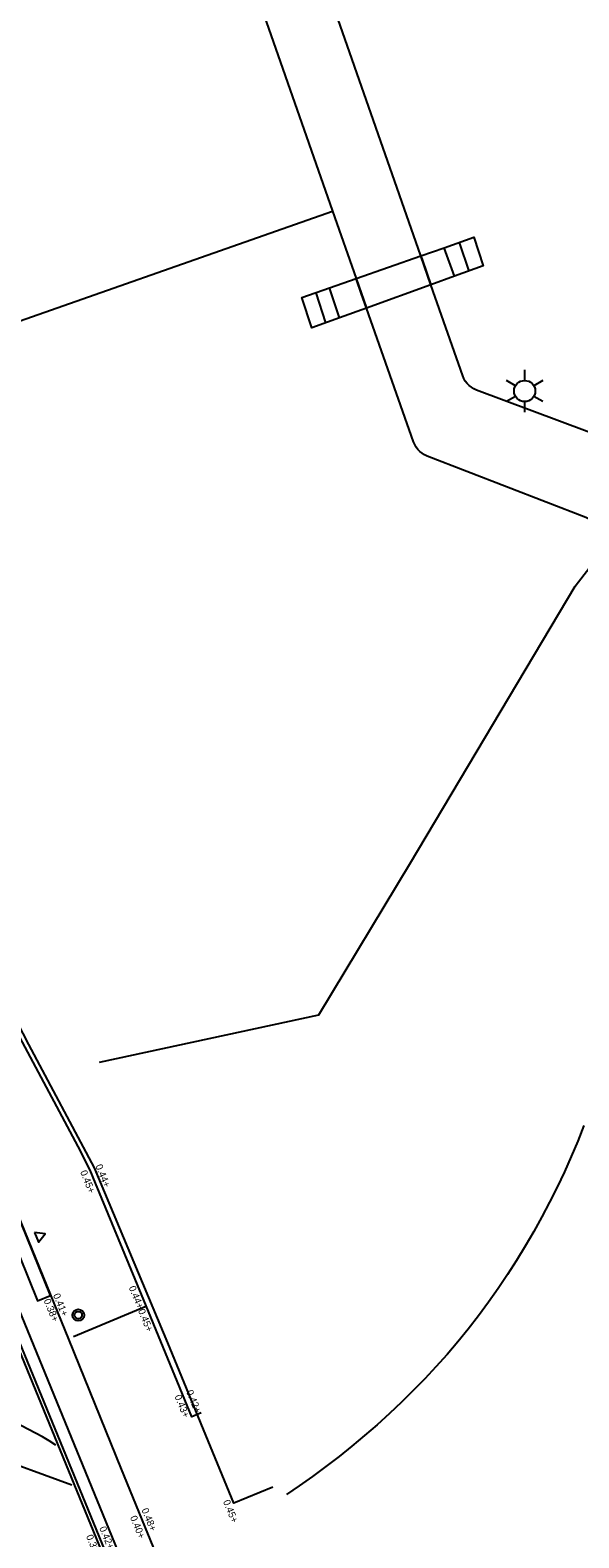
# Model space of a CAD drawing. Extents: x 122462 to 123306, y 485548 to 486417.
# Drawn here: x 122939.6 to 122963, y 485829.3 to 485893.5 of the extents above; entities that cross this region are included whole.
import ezdxf

# ---------------------------------------------------------------- set-up
doc = ezdxf.new("R2010")
doc.units = 0
for name, color, linetype in [('B-WE-IE-TERREINAFSCHEIDING_KUNSTMATIG_HEKWERK-G', 7, 'Continuous'), ('B-WE-OG-HOOGTEPUNT-S', 7, 'Continuous'), ('B-WE-VH-KANTOPSLUITING_OPSLUITBAND_100X200-G', 7, 'Continuous'), ('Level 19', 7, 'Continuous'), ('Level 23', 7, 'Continuous'), ('Level 32', 7, 'Continuous'), ('Level 33', 7, 'Continuous'), ('Level 50', 7, 'Continuous'), ('V markering figuratie', 7, 'Continuous'), ('V markering kanalisatiestreep', 7, 'Continuous'), ('V materiaalscheiding algemeen', 7, 'Continuous'), ('V meubilair trammast', 7, 'Continuous'), ('V meubilair vuilnisbak', 7, 'Continuous'), ('V trottoirband 180-200x250 mm specie', 7, 'Continuous')]:
    doc.layers.add(name, color=color, linetype=linetype)

msp = doc.modelspace()

# ---------------------------------------------------------------- linework, layer by layer
at = {"layer": 'B-WE-IE-TERREINAFSCHEIDING_KUNSTMATIG_HEKWERK-G'}
msp.add_lwpolyline([(122949.934, 485831.427), (122948.27, 485830.745), (122945.476, 485837.577), (122942.349, 485845.026), (122939.555, 485850.28), (122935.876, 485857.417), (122934.038, 485860.97), (122928.985, 485870.238), (122927.546, 485874.018), (122923.83, 485883.309), (122922.297, 485887.055), (122920.807, 485890.782), (122917.748, 485898.208), (122914.1, 485907.546), (122912.833, 485911.363), (122910.564, 485917.746), (122912.713, 485918.514)], dxfattribs=at)
at = {"layer": 'B-WE-VH-KANTOPSLUITING_OPSLUITBAND_100X200-G'}
msp.add_lwpolyline([(122946.886, 485834.588), (122946.485, 485834.425), (122944.348, 485839.629), (122942.387, 485844.378), (122942.164, 485844.928), (122941.655, 485845.943), (122937.471, 485853.759), (122929.155, 485869.56), (122928.804, 485870.175), (122928.468, 485871.043), (122922.857, 485885.106), (122919.087, 485894.38), (122914.523, 485905.591), (122913.856, 485907.529), (122911.597, 485914.19)], dxfattribs=at)
at = {"layer": 'Level 19'}
for p, q in [((122952.47, 485885.779), (122953.479, 485882.907)), ((122953.479, 485882.907), (122956.23, 485883.873)), ((122956.23, 485883.873), (122956.301, 485883.67)), ((122956.301, 485883.67), (122956.66, 485882.639)), ((122953.714, 485882.241), (122953.479, 485882.907)), ((122953.921, 485881.651), (122953.714, 485882.241)), ((122956.66, 485882.639), (122953.921, 485881.651))]:
    msp.add_line(p, q, dxfattribs=at)
for points in [[(122956.23, 485883.873), (122947.67, 485908.409), (122949.33, 485912.099)], [(122932.268, 485910.781), (122926.2, 485908.679), (122936.22, 485880.069), (122952.47, 485885.779)], [(122965.901, 485875.472), (122964.489, 485875.951), (122958.598, 485878.158), (122958.485, 485878.21), (122958.38, 485878.275), (122958.283, 485878.352), (122958.197, 485878.441), (122958.123, 485878.54), (122958.061, 485878.648), (122958.013, 485878.762), (122956.66, 485882.639)], [(122964.527, 485872.049), (122963.256, 485872.736), (122956.498, 485875.348), (122956.388, 485875.4), (122956.285, 485875.465), (122956.191, 485875.542), (122956.107, 485875.63), (122956.034, 485875.727), (122955.973, 485875.833), (122955.926, 485875.945), (122953.921, 485881.651)], [(122963.172, 485846.826), (122962.908, 485846.162), (122962.63, 485845.504), (122962.338, 485844.852), (122962.032, 485844.206), (122961.712, 485843.567), (122961.379, 485842.935), (122961.033, 485842.31), (122960.674, 485841.692), (122960.301, 485841.082), (122959.916, 485840.48), (122959.518, 485839.887), (122959.108, 485839.302), (122958.685, 485838.726), (122958.25, 485838.159), (122957.803, 485837.615), (122957.345, 485837.081), (122956.875, 485836.557), (122956.396, 485836.042), (122955.905, 485835.537), (122955.404, 485835.043), (122954.893, 485834.559), (122954.373, 485834.085), (122953.842, 485833.623), (122953.302, 485833.171), (122952.753, 485832.731), (122952.195, 485832.302), (122951.628, 485831.885), (122951.053, 485831.479), (122950.516, 485831.117)]]:
    msp.add_lwpolyline(points, dxfattribs=at)
at = {"layer": 'Level 23'}
for points in [[(122932.268, 485910.781), (122942.51, 485914.329), (122952.47, 485885.779)], [(122942.556, 485849.532), (122951.892, 485851.547), (122955.79, 485858.019), (122962.8, 485869.809), (122964.527, 485872.049)]]:
    msp.add_lwpolyline(points, dxfattribs=at)
at = {"layer": 'Level 32'}
for p, q in [((122956.23, 485883.873), (122957.224, 485884.222)), ((122957.666, 485883.002), (122957.224, 485884.222)), ((122956.66, 485882.639), (122956.23, 485883.873)), ((122952.349, 485882.51), (122953.479, 485882.907)), ((122953.479, 485882.907), (122953.921, 485881.651)), ((122957.666, 485883.002), (122956.66, 485882.639)), ((122952.767, 485881.234), (122952.349, 485882.51)), ((122953.921, 485881.651), (122952.767, 485881.234))]:
    msp.add_line(p, q, dxfattribs=at)
for points in [[(122957.224, 485884.222), (122958.487, 485884.665), (122958.889, 485883.443), (122957.666, 485883.002)], [(122952.767, 485881.234), (122951.594, 485880.811), (122951.172, 485882.097), (122952.349, 485882.51)]]:
    msp.add_lwpolyline(points, dxfattribs=at)
at = {"layer": 'Level 33'}
for p, q in [((122957.864, 485884.446), (122958.268, 485883.219)), ((122951.76, 485882.304), (122952.18, 485881.022))]:
    msp.add_line(p, q, dxfattribs=at)
at = {"layer": 'Level 50'}
for p, q in [((122960.649, 485878.565), (122960.649, 485879.015)), ((122960.259, 485878.34), (122959.869, 485878.565)), ((122961.428, 485878.565), (122961.038, 485878.34)), ((122960.259, 485877.89), (122959.869, 485877.665)), ((122960.649, 485877.215), (122960.649, 485877.665)), ((122961.428, 485877.665), (122961.038, 485877.89))]:
    msp.add_line(p, q, dxfattribs=at)
msp.add_circle((122960.649, 485878.115), 0.45, dxfattribs=at)
at = {"layer": 'V markering figuratie'}
msp.add_lwpolyline([(122938.419, 485843.094), (122939.928, 485839.369), (122940.48, 485839.593), (122938.971, 485843.317)], close=True, dxfattribs=at)
at = {"layer": 'V markering kanalisatiestreep'}
msp.add_lwpolyline([(122941.379, 485831.515), (122937.726, 485832.842)], dxfattribs=at)
msp.add_arc((122933.982, 485822.883), 12.33, 56.92855, 81.99285, dxfattribs=at)
at = {"layer": 'V materiaalscheiding algemeen'}
for points in [[(122955.04, 485799.854), (122952.121, 485807.096), (122947.132, 485819.421), (122944.074, 485826.926), (122939.266, 485838.678), (122934.779, 485849.488)], [(122934.198, 485849.192), (122938.665, 485838.43), (122943.472, 485826.68), (122946.53, 485819.177), (122951.518, 485806.853), (122954.438, 485799.608)], [(122941.455, 485837.849), (122944.571, 485839.157)]]:
    msp.add_lwpolyline(points, dxfattribs=at)
at = {"layer": 'V meubilair trammast'}
msp.add_lwpolyline([(122939.803, 485842.278), (122939.973, 485841.861), (122940.249, 485842.217)], close=True, dxfattribs=at)
at = {"layer": 'V meubilair vuilnisbak'}
for radius in [0.25, 0.156]:
    msp.add_circle((122941.66, 485838.756), radius, dxfattribs=at)
at = {"layer": 'V trottoirband 180-200x250 mm specie'}
for points in [[(122954.517, 485799.813), (122951.657, 485806.909), (122946.669, 485819.233), (122943.611, 485826.737), (122938.804, 485838.487), (122934.332, 485849.261)], [(122948.969, 485818.806), (122943.499, 485832.186), (122941.263, 485837.725), (122936.567, 485849.225)]]:
    msp.add_lwpolyline(points, dxfattribs=at)

# ---------------------------------------------------------------- texts
at = {"layer": 'B-WE-OG-HOOGTEPUNT-S'}
for s, rotation, p in [('0.45+', 292.0703, (122941.732, 485844.854)), ('0.44+', 292.0703, (122942.383, 485845.109)), ('0.44+', 292.2498, (122943.799, 485839.93)), ('0.38+', 292.542, (122940.179, 485839.378)), ('0.41+', 292.542, (122940.581, 485839.608)), ('0.45+', 292.2498, (122944.193, 485838.95)), ('0.43+', 292.2498, (122945.747, 485835.294)), ('0.42+', 292.2498, (122946.243, 485835.494)), ('0.45+', 292.2498, (122947.81, 485830.815)), ('0.40+', 292.2498, (122943.855, 485830.143)), ('0.48+', 292.2498, (122944.343, 485830.463)), ('0.42+', 292.2498, (122942.544, 485829.684)), ('0.39+', 292.2498, (122941.985, 485829.335))]:
    msp.add_text(s, height=0.3, rotation=rotation, dxfattribs=at).set_placement(p)

doc.saveas('drawing.dxf')
